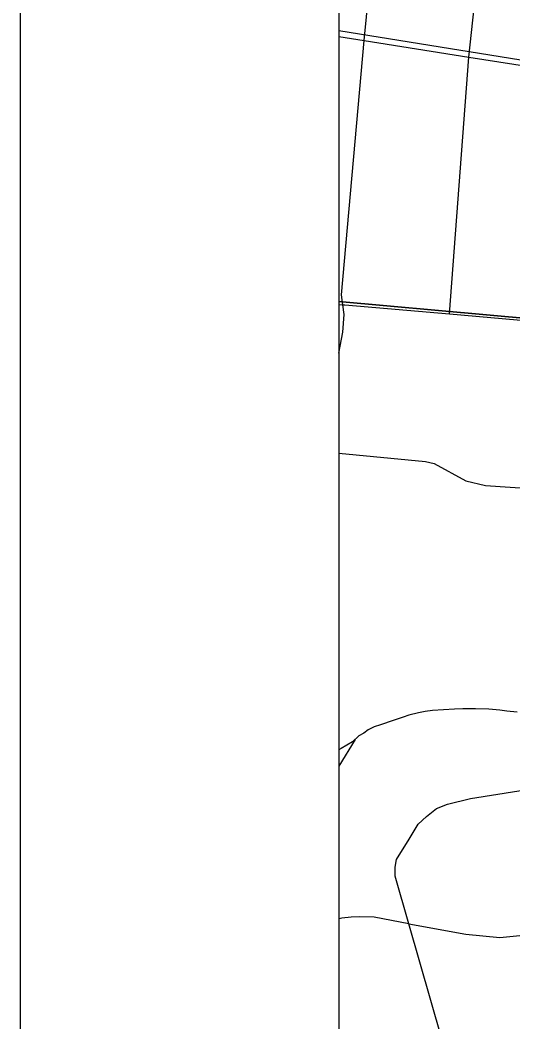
# Model space of a CAD drawing. Extents: x 0 to 34, y 0 to 22.
# Drawn here: x 2 to 2.1546, y 17.8643 to 18.1782 of the extents above; entities that cross this region are included whole.
import ezdxf

# ---------------------------------------------------------------- set-up
doc = ezdxf.new("R2010")
doc.units = 0
for name, color, linetype in [('GM_X_City_Street', 7, 'Continuous'), ('GM_X_Corporation', 7, 'Continuous'), ('GM_X_County_Road', 7, 'Continuous'), ('GM_X_Minor_River', 7, 'Continuous'), ('GM_X_Rail_Line', 7, 'Continuous'), ('GM_X_State_Shield', 7, 'Continuous'), ('SH_Cut_Line', 7, 'Continuous'), ('SH_Data', 7, 'Continuous')]:
    doc.layers.add(name, color=color, linetype=linetype)

msp = doc.modelspace()

# ---------------------------------------------------------------- linework, layer by layer
at = {"layer": 'GM_X_City_Street'}
for points in [[(2.13468, 18.08613), (2.14073, 18.16659), (2.15177, 18.26914)], [(2.10126, 18.08897), (2.10081, 18.09205), (2.1079, 18.17176), (2.11477, 18.24177)], [(2.1, 18.07377), (2.10122, 18.08037), (2.10163, 18.08596), (2.10126, 18.08897)], [(2.1, 18.04244), (2.12719, 18.03985), (2.12986, 18.03918), (2.13976, 18.0338), (2.14598, 18.03231), (2.16294, 18.03124), (2.17819, 18.03028), (2.20699, 18.02847), (2.23187, 18.0269)], [(2.1, 17.7979), (2.10002, 17.79794), (2.11134, 17.81127), (2.12919, 17.83227), (2.13239, 17.83732), (2.13396, 17.84257), (2.1341, 17.8466), (2.13403, 17.849), (2.13399, 17.85021), (2.13228, 17.859), (2.12189, 17.895), (2.11759, 17.90989), (2.11765, 17.91276), (2.11808, 17.91521), (2.12201, 17.92158), (2.12488, 17.9262), (2.12748, 17.92868), (2.13057, 17.93111), (2.13402, 17.93253), (2.14128, 17.93426), (2.16301, 17.93777), (2.16493, 17.9377), (2.16649, 17.93706), (2.16958, 17.93439)], [(2.12189, 17.895), (2.11105, 17.89712), (2.10632, 17.89719), (2.1038, 17.89712), (2.10087, 17.89681), (2.10002, 17.8966), (2.1, 17.89659)], [(2.12189, 17.895), (2.13981, 17.89172), (2.15042, 17.89072), (2.16413, 17.89212), (2.17137, 17.8931), (2.18255, 17.8917)]]:
    msp.add_lwpolyline(points, dxfattribs=at)
at = {"layer": 'GM_X_Corporation'}
msp.add_lwpolyline([(2.1, 20.12706), (2.1, 17.35231)], dxfattribs=at)
at = {"layer": 'GM_X_County_Road'}
for points in [[(2.1, 18.173), (2.1079, 18.17176), (2.14073, 18.16659), (2.17504, 18.16119), (2.20777, 18.15604), (2.2414, 18.15075), (2.24445, 18.15027)], [(2.1, 18.08907), (2.10126, 18.08897), (2.10188, 18.08892), (2.13468, 18.08613), (2.16879, 18.08309), (2.18539, 18.08152), (2.21375, 18.07963), (2.23768, 18.0775)]]:
    msp.add_lwpolyline(points, dxfattribs=at)
at = {"layer": 'GM_X_Minor_River'}
msp.add_line((2.10504, 17.95278), (2.1, 17.94438), dxfattribs=at)
msp.add_lwpolyline([(2.15591, 17.9613), (2.15269, 17.96162), (2.15043, 17.96191), (2.14702, 17.96224), (2.14284, 17.96241), (2.13885, 17.96239), (2.13619, 17.96231), (2.12933, 17.96183), (2.12704, 17.96155), (2.12493, 17.96107), (2.12187, 17.96043), (2.12013, 17.95974), (2.11705, 17.95873), (2.11301, 17.95738), (2.11108, 17.9567), (2.10914, 17.95583), (2.10777, 17.95474), (2.10622, 17.95386), (2.10425, 17.95204), (2.10074, 17.9499), (2.1, 17.9495)], dxfattribs=at)
at = {"layer": 'GM_X_Rail_Line'}
msp.add_lwpolyline([(2.1, 18.17491), (2.30557, 18.14184), (2.68829, 18.08206)], dxfattribs=at)
at = {"layer": 'GM_X_State_Shield'}
for points in [[(2.1, 18.6029), (2.1, 18.08997), (2.23892, 18.07747), (2.28405, 18.58331)], [(2.1, 18.08997), (2.1, 17.58347), (2.18871, 17.57504), (2.23892, 18.07747)]]:
    msp.add_lwpolyline(points, close=True, dxfattribs=at)
at = {"layer": 'SH_Cut_Line'}
msp.add_lwpolyline([(5.67696, 20.9), (2.1, 20.9), (2.1, 17.35231)], dxfattribs=at)
at = {"layer": 'SH_Data'}
for p, q in [((2, 21), (2, 14)), ((2.1, 20.9), (2.1, 14.1))]:
    msp.add_line(p, q, dxfattribs=at)

doc.saveas('drawing.dxf')
